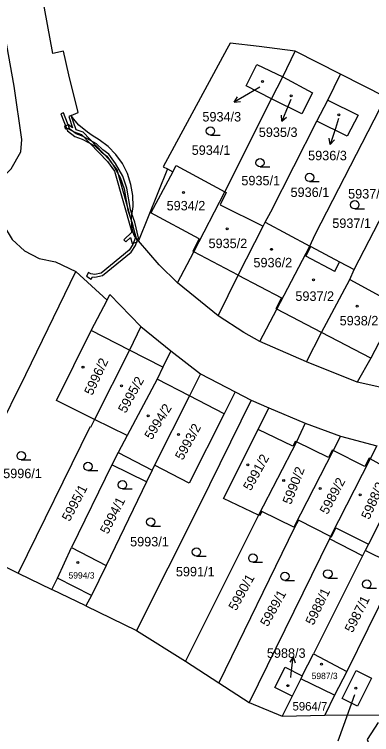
# Model space of a CAD drawing. Extents: x -644096 to -634268, y -1141430 to -1133463.
# Drawn here: x -639692.1 to -639627.9, y -1138952.5 to -1138823.3 of the extents above; entities that cross this region are included whole.
import ezdxf

# ---------------------------------------------------------------- set-up
doc = ezdxf.new("R2010")
doc.units = 0
for name, color, linetype in [('B_Hranice _3D', 7, 'Continuous'), ('M_Svah_Nasyp', 7, 'Continuous'), ('M_Svah_Zarez', 7, 'Continuous'), ('svrsek_osa_sjezdy', 7, 'Continuous'), ('svrsek_osa_terminal_VRT', 7, 'Continuous'), ('svrsek_osa_VRT', 7, 'Continuous'), ('svrsek_popisy_VRT', 7, 'Continuous'), ('terminal_VRT', 7, 'Continuous')]:
    doc.layers.add(name, color=color, linetype=linetype)

msp = doc.modelspace()

# ---------------------------------------------------------------- linework, layer by layer
at = {"layer": 'B_Hranice _3D'}
for points in [[(-639737.91, -1138961.12), (-639733.8, -1138950.84), (-639731.61, -1138946.6), (-639723.9, -1138929.67), (-639711.06, -1138904.49), (-639710.31, -1138902.21), (-639702.5, -1138886.39), (-639700.31, -1138881.33), (-639697.27, -1138877.43), (-639694.34, -1138870.64), (-639694.06, -1138868.48), (-639694.83, -1138860.43), (-639695.48, -1138853.71), (-639694.32, -1138852.6), (-639692.67, -1138851.01), (-639690.94, -1138847.96), (-639690.76, -1138845.7), (-639692.1, -1138836.17), (-639698.53, -1138800.59)], [(-639626.75, -1138950.35), (-639628.72, -1138953.42), (-639628.21, -1138954.68), (-639626.21, -1138957.66)]]:
    msp.add_lwpolyline(points, dxfattribs=at)
for points in [[(-639679.13, -1138870.26), (-639678.27, -1138870.78), (-639678.04, -1138870.4), (-639677.6, -1138870.45), (-639676.25, -1138870.15), (-639671.08, -1138865.93), (-639670.34, -1138864.78), (-639669.94, -1138863.76), (-639669.79, -1138863.37), (-639670.45, -1138860.57), (-639670.96, -1138859.07), (-639671.22, -1138858.31), (-639671.86, -1138854.46), (-639672.62, -1138852.32), (-639673.91, -1138850.03), (-639675.12, -1138848.38), (-639676.2, -1138847.55), (-639677.33, -1138846.49), (-639679.73, -1138845.18), (-639680.99, -1138844.72), (-639682.13, -1138843.87), (-639683.26, -1138840.93), (-639683.72, -1138841.11), (-639682.55, -1138844.19), (-639681.23, -1138845.16), (-639679.93, -1138845.64), (-639677.63, -1138846.89), (-639676.52, -1138847.93), (-639675.48, -1138848.74), (-639674.33, -1138850.31), (-639673.08, -1138852.52), (-639672.34, -1138854.58), (-639671.7, -1138858.43), (-639671.03, -1138860.4), (-639670.93, -1138860.71), (-639670.3, -1138863.29), (-639670.78, -1138864.56), (-639671.46, -1138865.59), (-639676.47, -1138869.69), (-639677.62, -1138869.95), (-639678.36, -1138869.85), (-639678.74, -1138869.62)], [(-639682.32, -1138841.58), (-639681.62, -1138843.6), (-639682.38, -1138843.11), (-639683.1, -1138843.35), (-639682.94, -1138843.83), (-639682.45, -1138843.66), (-639681.35, -1138844.36), (-639680.01, -1138844.84), (-639675.35, -1138849.67), (-639674.07, -1138851.38), (-639670.97, -1138862.38), (-639672.41, -1138863.73), (-639672.07, -1138864.09), (-639671.23, -1138863.31), (-639670.93, -1138864.38), (-639669.97, -1138864.11), (-639670.14, -1138863.5), (-639673.62, -1138851.16), (-639674.97, -1138849.35), (-639679.73, -1138844.4), (-639680.96, -1138843.97), (-639681.85, -1138841.42)]]:
    msp.add_lwpolyline(points, close=True, dxfattribs=at)
at = {"layer": 'M_Svah_Nasyp'}
for p, q in [((-639663.62, -1138851.5), (-639667.55, -1138858.91)), ((-639658.88, -1138863.56), (-639667.55, -1138858.91)), ((-639658.88, -1138863.56), (-639660, -1138865.75)), ((-639639.76, -1138866.69), (-639638.86, -1138864.92)), ((-639660, -1138865.75), (-639659.84, -1138865.87)), ((-639651.86, -1138870.09), (-639659.84, -1138865.87)), ((-639634.55, -1138869.4), (-639639.76, -1138866.69)), ((-639634.55, -1138869.4), (-639633.7, -1138867.69)), ((-639651.86, -1138870.09), (-639644.12, -1138874.16)), ((-639645.08, -1138876.07), (-639644.12, -1138874.16)), ((-639644.92, -1138876.15), (-639645.08, -1138876.07)), ((-639636.93, -1138880.36), (-639644.92, -1138876.15)), ((-639671.38, -1138883.51), (-639678.29, -1138880)), ((-639628.03, -1138884.96), (-639636.93, -1138880.36)), ((-639665.41, -1138886.59), (-639671.38, -1138883.51)), ((-639660.65, -1138891.73), (-639666.45, -1138888.74)), ((-639654.39, -1138894.97), (-639660.65, -1138891.73)), ((-639642.08, -1138900.79), (-639648.28, -1138897.75)), ((-639641.62, -1138899.91), (-639642.08, -1138900.79)), ((-639641.43, -1138900), (-639641.62, -1138899.91)), ((-639635.68, -1138902.8), (-639641.43, -1138900)), ((-639635, -1138901.49), (-639635.68, -1138902.8)), ((-639634.85, -1138901.56), (-639635, -1138901.49)), ((-639673.44, -1138901.92), (-639667.35, -1138905.06)), ((-639629.15, -1138904.42), (-639634.85, -1138901.56)), ((-639628.38, -1138902.91), (-639629.15, -1138904.42)), ((-639628.16, -1138903.02), (-639628.38, -1138902.91)), ((-639622.65, -1138906.12), (-639628.16, -1138903.02)), ((-639635.13, -1138917.03), (-639634.32, -1138915.44)), ((-639634.32, -1138915.44), (-639628.47, -1138918.34)), ((-639635.28, -1138916.96), (-639635.13, -1138917.03)), ((-639678.25, -1138927.55), (-639684.34, -1138924.48))]:
    msp.add_line(p, q, dxfattribs=at)
at = {"layer": 'M_Svah_Zarez'}
for centre in [(-639647.51, -1138835.32), (-639642.35, -1138837.9), (-639633.8, -1138841.28), (-639661.71, -1138855.22), (-639653.86, -1138861.78), (-639645.9, -1138865.44), (-639638.37, -1138870.93), (-639630.52, -1138875.66), (-639679.75, -1138886.58), (-639672.82, -1138889.92), (-639668.03, -1138895.34), (-639662.61, -1138898.68), (-639650.14, -1138904.1), (-639643.71, -1138906.94), (-639637.17, -1138908.39), (-639629.99, -1138909.52), (-639680.7, -1138921.64), (-639636.92, -1138939.88), (-639642.98, -1138943.76), (-639630.73, -1138944.2)]:
    msp.add_circle(centre, 0.175, dxfattribs=at)
at = {"layer": 'svrsek_osa_sjezdy'}
for p, q in [((-639656.86, -1138844.95), (-639655.11, -1138844.95)), ((-639647.96, -1138850.64), (-639646.21, -1138850.64)), ((-639639.06, -1138853.28), (-639637.31, -1138853.28)), ((-639630.95, -1138858.19), (-639629.2, -1138858.19)), ((-639690.85, -1138903.24), (-639689.1, -1138903.24)), ((-639678.86, -1138905.16), (-639677.11, -1138905.16)), ((-639672.67, -1138908.44), (-639670.92, -1138908.44)), ((-639667.6, -1138915.13), (-639665.85, -1138915.13)), ((-639659.38, -1138920.51), (-639657.63, -1138920.51)), ((-639649.24, -1138921.61), (-639647.49, -1138921.61)), ((-639635.78, -1138924.44), (-639634.03, -1138924.44)), ((-639643.5, -1138924.89), (-639641.75, -1138924.89)), ((-639628.79, -1138926.27), (-639627.04, -1138926.27))]:
    msp.add_line(p, q, dxfattribs=at)
for centre in [(-639656.86, -1138844.2), (-639647.96, -1138849.89), (-639639.06, -1138852.53), (-639630.95, -1138857.44), (-639690.85, -1138902.49), (-639678.86, -1138904.41), (-639672.67, -1138907.69), (-639667.6, -1138914.38), (-639659.38, -1138919.76), (-639649.24, -1138920.86), (-639643.5, -1138924.14), (-639635.78, -1138923.69), (-639628.79, -1138925.52)]:
    msp.add_circle(centre, 0.75, dxfattribs=at)
at = {"layer": 'svrsek_osa_terminal_VRT'}
msp.add_arc((-642050.26, -1145189.6), 8802.25, 41.413152, 75.317049, dxfattribs=at)
at = {"layer": 'svrsek_popisy_VRT'}
for p, q in [((-639648.01, -1138836.33), (-639650, -1138837.5)), ((-639650, -1138837.5), (-639652.6, -1138839)), ((-639652.6, -1138839), (-639651.98, -1138838.07)), ((-639652.6, -1138839), (-639651.48, -1138838.93)), ((-639642.4, -1138838.56), (-639642.88, -1138839.69)), ((-639642.88, -1138839.69), (-639644.05, -1138842.45)), ((-639644.05, -1138842.45), (-639644.12, -1138841.33)), ((-639644.05, -1138842.45), (-639643.2, -1138841.73)), ((-639633.86, -1138841.97), (-639634.43, -1138843.75)), ((-639634.43, -1138843.75), (-639635.36, -1138846.6)), ((-639635.36, -1138846.6), (-639635.52, -1138845.5)), ((-639635.36, -1138846.6), (-639634.57, -1138845.81)), ((-639641.99, -1138938.59), (-639642.61, -1138939.52)), ((-639642.36, -1138941.57), (-639641.99, -1138938.59)), ((-639641.99, -1138938.59), (-639641.62, -1138939.65)), ((-639642.45, -1138942.3), (-639642.36, -1138941.57)), ((-639631.02, -1138945.38), (-639632.98, -1138950.91)), ((-639632.98, -1138950.91), (-639633.96, -1138953.75))]:
    msp.add_line(p, q, dxfattribs=at)
at = {"layer": 'terminal_VRT'}
for p, q in [((-639643.89, -1138834.5), (-639641.66, -1138829.86)), ((-639633.48, -1138834.01), (-639641.66, -1138829.86)), ((-639635.81, -1138838.67), (-639633.48, -1138834.01)), ((-639625.39, -1138838.11), (-639633.48, -1138834.01)), ((-639645.89, -1138838.4), (-639643.89, -1138834.5)), ((-639654.26, -1138855.12), (-639645.89, -1138838.4)), ((-639637.78, -1138842.46), (-639635.81, -1138838.67)), ((-639664.58, -1138851), (-639669.81, -1138863.94)), ((-639631.03, -1138869.08), (-639621.49, -1138850.48)), ((-639647.42, -1138861.3), (-639647.03, -1138860.59)), ((-639647.03, -1138860.59), (-639638.99, -1138864.85)), ((-639631.85, -1138870.88), (-639631.03, -1138869.08)), ((-639681.02, -1138869.43), (-639675.44, -1138874.56)), ((-639655.5, -1138877.36), (-639662.8, -1138871.44)), ((-639669.36, -1138879.27), (-639663.98, -1138883.68)), ((-639639.63, -1138885.65), (-639647.99, -1138881.97)), ((-639663.98, -1138883.68), (-639658.67, -1138887.76)), ((-639630.49, -1138889.27), (-639639.63, -1138885.65)), ((-639658.67, -1138887.76), (-639652.4, -1138891.03)), ((-639620.98, -1138891.43), (-639630.49, -1138889.27)), ((-639652.4, -1138891.03), (-639649.54, -1138892.53)), ((-639649.54, -1138892.53), (-639646.35, -1138893.89)), ((-639646.35, -1138893.89), (-639639.84, -1138896.66)), ((-639671.84, -1138898.86), (-639677.7, -1138895.97)), ((-639639.84, -1138896.66), (-639633.48, -1138898.97)), ((-639633.48, -1138898.97), (-639626.99, -1138900.69)), ((-639674.58, -1138904.11), (-639681.82, -1138918.96)), ((-639668.36, -1138907.16), (-639674.58, -1138904.11)), ((-639668.36, -1138907.16), (-639675.58, -1138922.17)), ((-639648.24, -1138913.15), (-639661.34, -1138939.36)), ((-639641.74, -1138915.34), (-639655.38, -1138943.26)), ((-639641.89, -1138915.29), (-639641.74, -1138915.34)), ((-639635.28, -1138916.96), (-639635.48, -1138917.39)), ((-639635.48, -1138917.39), (-639649.9, -1138946.8)), ((-639629.55, -1138920.43), (-639635.48, -1138917.39)), ((-639681.82, -1138918.96), (-639675.58, -1138922.17)), ((-639629.08, -1138919.49), (-639629.55, -1138920.43)), ((-639623.14, -1138922.41), (-639629.08, -1138919.49)), ((-639697.94, -1138920.38), (-639691.37, -1138923.56)), ((-639629.55, -1138920.43), (-639638.34, -1138938.03)), ((-639623.14, -1138922.41), (-639632.35, -1138941.19)), ((-639691.37, -1138923.56), (-639685.33, -1138926.51)), ((-639679.24, -1138929.41), (-639685.33, -1138926.51)), ((-639679.24, -1138929.41), (-639670.15, -1138933.84)), ((-639670.15, -1138933.84), (-639661.34, -1138939.36)), ((-639640.37, -1138942.02), (-639638.34, -1138938.03)), ((-639638.34, -1138938.03), (-639632.35, -1138941.19)), ((-639661.34, -1138939.36), (-639655.38, -1138943.26)), ((-639632.35, -1138941.19), (-639634.6, -1138945.48)), ((-639640.62, -1138942.52), (-639642.16, -1138945.63)), ((-639640.37, -1138942.02), (-639640.62, -1138942.52)), ((-639634.6, -1138945.48), (-639640.62, -1138942.52)), ((-639655.38, -1138943.26), (-639649.9, -1138946.8)), ((-639634.6, -1138945.48), (-639636.31, -1138949.04)), ((-639642.16, -1138945.63), (-639643.99, -1138949.24)), ((-639649.9, -1138946.8), (-639643.99, -1138949.24)), ((-639643.99, -1138949.24), (-639636.31, -1138949.04))]:
    msp.add_line(p, q, dxfattribs=at)
for points in [[(-639669.81, -1138863.94), (-639670.56, -1138862.94), (-639670.81, -1138862.24), (-639671, -1138861.26), (-639671.06, -1138859.76), (-639670.77, -1138857.77), (-639670.78, -1138855.76), (-639671.14, -1138853.78), (-639671.75, -1138851.85), (-639672.64, -1138850.04), (-639673.86, -1138848.44), (-639675.25, -1138847.01), (-639676.83, -1138845.79), (-639678.12, -1138845), (-639678.95, -1138844.43), (-639680.48, -1138843.16), (-639681.47, -1138842.04), (-639681.87, -1138841.39), (-639680.61, -1138840.9), (-639682.3, -1138834.14), (-639683.24, -1138829.89), (-639685.2, -1138830.26), (-639694.11, -1138781.79)], [(-639641.66, -1138829.86), (-639648.13, -1138829.06), (-639653.35, -1138828.42), (-639653.95, -1138829.53), (-639665.35, -1138850.64), (-639664.58, -1138851)], [(-639645.89, -1138838.4), (-639650.46, -1138836.09), (-639648.52, -1138832.25), (-639643.89, -1138834.5)], [(-639643.89, -1138834.5), (-639638.56, -1138837.32), (-639640.45, -1138841.13), (-639645.89, -1138838.4)], [(-639638.99, -1138864.85), (-639638.05, -1138862.79), (-639625.39, -1138838.11)], [(-639635.81, -1138838.67), (-639630.36, -1138841.34), (-639632.28, -1138845.12), (-639637.78, -1138842.46)], [(-639647.03, -1138860.59), (-639646.03, -1138858.68), (-639637.78, -1138842.46)], [(-639693.53, -1138848.16), (-639694.78, -1138855.15), (-639694.78, -1138858.15), (-639694.01, -1138861.08), (-639692.5, -1138863.66), (-639690.28, -1138865.7), (-639687.62, -1138867.07), (-639684.68, -1138867.7), (-639681.02, -1138869.43)], [(-639664.58, -1138851), (-639663.62, -1138851.5), (-639663.04, -1138850.41), (-639654.26, -1138855.12)], [(-639662.8, -1138871.44), (-639659.84, -1138865.87), (-639654.26, -1138855.12)], [(-639654.26, -1138855.12), (-639654.04, -1138855.24), (-639655.09, -1138857.43), (-639647.42, -1138861.3)], [(-639655.5, -1138877.36), (-639651.86, -1138870.09), (-639647.42, -1138861.3)], [(-639662.8, -1138871.44), (-639666.06, -1138868.21), (-639669.81, -1138863.94)], [(-639647.99, -1138881.97), (-639644.92, -1138876.15), (-639638.99, -1138864.85)], [(-639638.99, -1138864.85), (-639638.86, -1138864.92), (-639633.7, -1138867.69), (-639631.03, -1138869.08)], [(-639700.74, -1138909.46), (-639690.01, -1138887.93), (-639681.02, -1138869.43)], [(-639639.63, -1138885.65), (-639636.93, -1138880.36), (-639631.85, -1138870.88)], [(-639631.85, -1138870.88), (-639623.15, -1138875.59), (-639628.03, -1138884.96), (-639630.49, -1138889.27)], [(-639675.44, -1138874.56), (-639674.93, -1138873.54), (-639669.36, -1138879.27)], [(-639677.7, -1138895.97), (-639684.5, -1138892.58), (-639678.29, -1138880), (-639675.44, -1138874.56)], [(-639647.99, -1138881.97), (-639650.87, -1138880.37), (-639655.5, -1138877.36)], [(-639669.36, -1138879.27), (-639671.38, -1138883.51), (-639677.7, -1138895.97)], [(-639663.98, -1138883.68), (-639665.41, -1138886.59), (-639666.45, -1138888.74), (-639671.84, -1138898.86)], [(-639658.67, -1138887.76), (-639660.65, -1138891.73), (-639666.9, -1138904.18)], [(-639652.4, -1138891.03), (-639654.39, -1138894.97), (-639660.68, -1138907.43), (-639666.9, -1138904.18)], [(-639649.54, -1138892.53), (-639658.87, -1138911.47), (-639670.15, -1138933.84)], [(-639648.24, -1138913.15), (-639654.5, -1138910.16), (-639648.28, -1138897.75), (-639646.35, -1138893.89)], [(-639677.7, -1138895.97), (-639678.41, -1138897.4), (-639678.55, -1138897.33), (-639691.37, -1138923.56)], [(-639639.84, -1138896.66), (-639641.43, -1138900), (-639648.24, -1138913.15)], [(-639671.84, -1138898.86), (-639673.44, -1138901.92), (-639674.58, -1138904.11)], [(-639633.48, -1138898.97), (-639634.85, -1138901.56), (-639641.89, -1138915.29)], [(-639626.99, -1138900.69), (-639628.16, -1138903.02), (-639635.28, -1138916.96)], [(-639620.3, -1138901.91), (-639621.45, -1138904.38), (-639627.9, -1138917.2), (-639628.47, -1138918.34), (-639629.08, -1138919.49)], [(-639666.9, -1138904.18), (-639667.35, -1138905.06), (-639668.36, -1138907.16)], [(-639636.31, -1138949.04), (-639626.14, -1138949.01), (-639600.59, -1138904.9)], [(-639641.89, -1138915.29), (-639647.66, -1138912.47), (-639648.06, -1138913.23), (-639648.24, -1138913.15)], [(-639635.28, -1138916.96), (-639641.05, -1138914.07), (-639641.74, -1138915.34)], [(-639685.33, -1138926.51), (-639684.34, -1138924.48), (-639681.82, -1138918.96)], [(-639675.58, -1138922.17), (-639678.25, -1138927.55), (-639679.24, -1138929.41)], [(-639642.16, -1138945.63), (-639645.29, -1138944.1), (-639643.44, -1138940.43), (-639640.37, -1138942.02)], [(-639633.22, -1138946.07), (-639630.72, -1138941.01), (-639627.94, -1138942.39), (-639630.46, -1138947.45), (-639633.22, -1138946.07)]]:
    msp.add_lwpolyline(points, dxfattribs=at)

# ---------------------------------------------------------------- texts
at = {"layer": 'svrsek_osa_VRT'}
for s, height, p in [('5934/3', 1.7, (-639658.31, -1138842.49)), ('5935/3', 1.7, (-639648.18, -1138845.27)), ('5934/1', 1.7, (-639660.23, -1138848.48)), ('5936/3', 1.7, (-639639.32, -1138849.45)), ('5935/1', 1.7, (-639651.31, -1138853.95)), ('5936/1', 1.7, (-639642.48, -1138856.04)), ('5937/3', 1.7, (-639632.14, -1138856.32)), ('5934/2', 1.7, (-639664.74, -1138858.45)), ('5937/1', 1.7, (-639634.98, -1138861.6)), ('5935/2', 1.7, (-639657.21, -1138865.22)), ('5936/2', 1.7, (-639649.14, -1138868.67)), ('5937/2', 1.7, (-639641.61, -1138874.69)), ('5938/2', 1.7, (-639633.66, -1138879.09)), ('5996/1', 1.7, (-639694.09, -1138906.51)), ('5993/1', 1.7, (-639671.29, -1138918.76)), ('5994/3', 1.14, (-639682.35, -1138924.53)), ('5991/1', 1.7, (-639663.07, -1138924.14)), ('5988/3', 1.7, (-639646.73, -1138938.76)), ('5987/3', 1.14, (-639638.69, -1138942.58)), ('5964/7', 1.53, (-639642.13, -1138948.22))]:
    msp.add_text(s, height=height, dxfattribs=at).set_placement(p)
for s, rotation, p in [('5996/2', 65, (-639678.09, -1138891.77)), ('5995/2', 61, (-639672.09, -1138894.97)), ('5994/2', 58, (-639667.41, -1138899.75)), ('5993/2', 61, (-639661.85, -1138903.41)), ('5991/2', 61, (-639649.62, -1138908.9)), ('5990/2', 69, (-639642.4, -1138911.37)), ('5989/2', 62, (-639635.84, -1138913.15)), ('5995/1', 62, (-639682.16, -1138914.41)), ('5988/2', 66, (-639628.33, -1138914.06)), ('5994/1', 63, (-639675.28, -1138916.68)), ('5990/1', 61, (-639652.25, -1138930.43)), ('5989/1', 61, (-639646.56, -1138933.28)), ('5988/1', 64, (-639638.37, -1138933.03)), ('5987/1', 63, (-639631.35, -1138934.38))]:
    msp.add_text(s, height=1.7, rotation=rotation, dxfattribs=at).set_placement(p)

doc.saveas('drawing.dxf')
